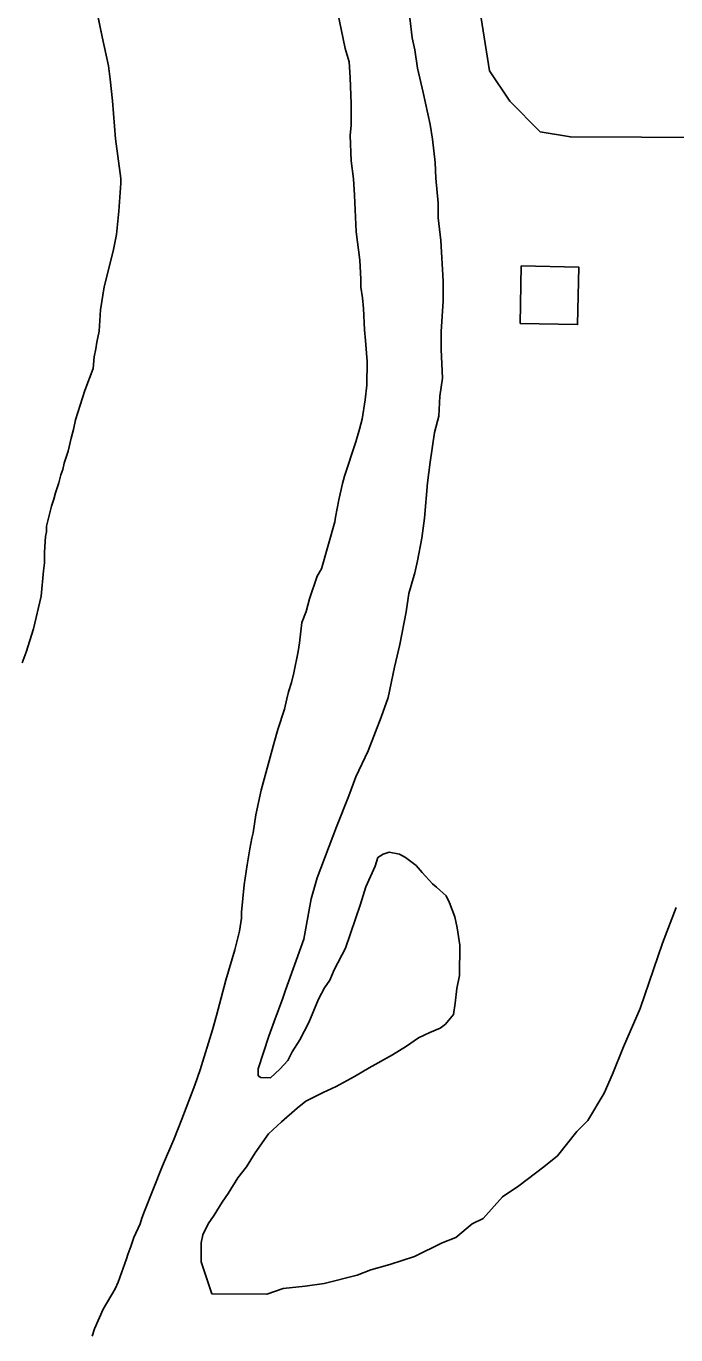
# Model space of a CAD drawing. Extents: x 3161615 to 3199515, y 867541 to 892976.
# Drawn here: x 3169454 to 3169906, y 880127 to 881037 of the extents above; entities that cross this region are included whole.
import ezdxf

# ---------------------------------------------------------------- set-up
doc = ezdxf.new("R2010")
doc.units = 0
for name, color, linetype in [('V-BLDG-OTLN', 7, 'Continuous'), ('V-SITE-VEGE', 7, 'Continuous'), ('V-TOPO-SHOR', 7, 'Continuous')]:
    doc.layers.add(name, color=color, linetype=linetype)

msp = doc.modelspace()

# ---------------------------------------------------------------- linework, layer by layer
at = {"layer": 'V-BLDG-OTLN'}
msp.add_lwpolyline([(3169797.41, 880830.16), (3169837.4, 880829.32), (3169838.24, 880869.31), (3169798.25, 880870.15)], close=True, dxfattribs=at)
at = {"layer": 'V-SITE-VEGE'}
for p, q in [((3169507.03, 881029.42), (3169499.95, 881063.48)), ((3169670.62, 881046.99), (3169675.92, 881021.28)), ((3169722.53, 881028.7), (3169720.8, 881042.55)), ((3169511.47, 881009.17), (3169507.03, 881029.42)), ((3169724.3, 881020.27), (3169722.53, 881028.7)), ((3169675.92, 881021.28), (3169678.63, 881011.95)), ((3169726.04, 881007.62), (3169724.3, 881020.27)), ((3169512.63, 880999.91), (3169511.47, 881009.17)), ((3169678.63, 881011.95), (3169679.4, 881001.05)), ((3169730.17, 880990.75), (3169726.04, 881007.62)), ((3169514.23, 880984.79), (3169512.63, 880999.91)), ((3169679.4, 881001.05), (3169680.03, 880982.79)), ((3169734.87, 880968.46), (3169730.17, 880990.75)), ((3169516.32, 880958.5), (3169514.23, 880984.79)), ((3169680.03, 880982.79), (3169680.09, 880968.06)), ((3169680.09, 880968.06), (3169679.32, 880960.71)), ((3169736.62, 880958.23), (3169734.87, 880968.46)), ((3169519.99, 880930.9), (3169516.32, 880958.5)), ((3169679.32, 880960.71), (3169679.96, 880943.09)), ((3169738.35, 880941.97), (3169736.62, 880958.23)), ((3169679.96, 880943.09), (3169681.66, 880930.58)), ((3169738.9, 880931.14), (3169738.35, 880941.97)), ((3169518.63, 880908.2), (3169519.93, 880927.7)), ((3169519.93, 880927.7), (3169519.99, 880930.9)), ((3169681.66, 880930.58), (3169682.42, 880919.36)), ((3169740.62, 880913.68), (3169738.9, 880931.14)), ((3169682.42, 880919.36), (3169683.56, 880893.72)), ((3169517.05, 880891.9), (3169518.63, 880908.2)), ((3169740.57, 880903.45), (3169740.62, 880913.68)), ((3169742.3, 880887.79), (3169740.57, 880903.45)), ((3169514.6, 880880.42), (3169517.05, 880891.9)), ((3169683.56, 880893.72), (3169686.09, 880874.15)), ((3169508.4, 880855.56), (3169514.6, 880880.42)), ((3169743.96, 880859.5), (3169742.3, 880887.79)), ((3169686.09, 880874.15), (3169686.82, 880861.01)), ((3169505.87, 880839.59), (3169508.4, 880855.56)), ((3169686.82, 880861.01), (3169686.71, 880855.25)), ((3169686.71, 880855.25), (3169687.86, 880847.87)), ((3169743.89, 880845.66), (3169743.96, 880859.5)), ((3169687.86, 880847.87), (3169688.69, 880840.49)), ((3169742.59, 880824.61), (3169743.89, 880845.66)), ((3169504.97, 880824.88), (3169505.87, 880839.59)), ((3169688.69, 880840.49), (3169689.39, 880825.75)), ((3169503.23, 880817.23), (3169504.97, 880824.88)), ((3169689.39, 880825.75), (3169689.9, 880818.38)), ((3169502.51, 880812.44), (3169503.23, 880817.23)), ((3169689.9, 880818.38), (3169691.24, 880803.63)), ((3169742.52, 880811.97), (3169742.59, 880824.61)), ((3169500.66, 880798.71), (3169501.45, 880807.02)), ((3169501.45, 880807.02), (3169502.51, 880812.44)), ((3169743.63, 880792.11), (3169742.52, 880811.97)), ((3169494.95, 880783.44), (3169500.66, 880798.71)), ((3169691.24, 880803.63), (3169690.94, 880787.3)), ((3169741.76, 880779.48), (3169743.63, 880792.11)), ((3169488.5, 880763.07), (3169494.95, 880783.44)), ((3169690.94, 880787.3), (3169689.8, 880777.08)), ((3169741.09, 880765.65), (3169741.76, 880779.48)), ((3169689.8, 880777.08), (3169687.64, 880763.67)), ((3169487.1, 880756.37), (3169488.5, 880763.07)), ((3169687.64, 880763.67), (3169685.91, 880756.66)), ((3169738.03, 880754.23), (3169741.09, 880765.65)), ((3169485.39, 880750.32), (3169487.1, 880756.37)), ((3169685.91, 880756.66), (3169683.19, 880747.74)), ((3169734.92, 880733.78), (3169738.03, 880754.23)), ((3169483.31, 880741.39), (3169485.39, 880750.32)), ((3169683.19, 880747.74), (3169675.4, 880723.87)), ((3169480.6, 880733.12), (3169483.31, 880741.39)), ((3169476.83, 880719.42), (3169478.21, 880724.84)), ((3169478.21, 880724.84), (3169479.56, 880728.65)), ((3169479.56, 880728.65), (3169480.6, 880733.12)), ((3169733.04, 880719.35), (3169734.92, 880733.78)), ((3169474.46, 880712.42), (3169476.83, 880719.42)), ((3169674.03, 880718.78), (3169671.59, 880707.61)), ((3169675.4, 880723.87), (3169674.03, 880718.78)), ((3169731.11, 880694.69), (3169733.04, 880719.35)), ((3169471.74, 880703.18), (3169473.42, 880707.96)), ((3169473.42, 880707.96), (3169474.46, 880712.42)), ((3169671.59, 880707.61), (3169669.13, 880695.49)), ((3169468.29, 880689.16), (3169471.74, 880703.18)), ((3169468.22, 880685.32), (3169468.29, 880689.16)), ((3169668.75, 880692.3), (3169659.52, 880659.48)), ((3169669.13, 880695.49), (3169668.75, 880692.3)), ((3169729.24, 880680.86), (3169731.11, 880694.69)), ((3169466.84, 880671.23), (3169467.52, 880682.13)), ((3169467.52, 880682.13), (3169468.22, 880685.32)), ((3169726.15, 880665.23), (3169729.24, 880680.86)), ((3169466.8, 880663.7), (3169466.84, 880671.23)), ((3169466.17, 880658.28), (3169466.8, 880663.7)), ((3169724.31, 880656.81), (3169726.15, 880665.23)), ((3169464.58, 880640.52), (3169466.17, 880658.28)), ((3169656.49, 880654.38), (3169650.99, 880638.75)), ((3169659.52, 880659.48), (3169656.49, 880654.38)), ((3169720.02, 880642.39), (3169724.31, 880656.81)), ((3169459.36, 880617.96), (3169464.58, 880640.52)), ((3169650.99, 880638.75), (3169648.85, 880630.02)), ((3169718.16, 880629.76), (3169720.02, 880642.39)), ((3169648.85, 880630.02), (3169645.8, 880622.21)), ((3169713.83, 880606.92), (3169718.16, 880629.76)), ((3169454.17, 880601.72), (3169459.36, 880617.96)), ((3169645.8, 880622.21), (3169644.23, 880608.06)), ((3169644.23, 880608.06), (3169643.29, 880602.04)), ((3169710.14, 880591.3), (3169713.83, 880606.92)), ((3169643.29, 880602.04), (3169640.21, 880587.3)), ((3169705.83, 880570.25), (3169710.14, 880591.3)), ((3169638.68, 880580.68), (3169636.54, 880574.07)), ((3169640.21, 880587.3), (3169638.68, 880580.68)), ((3169636.54, 880574.07), (3169635.31, 880569.25)), ((3169700.95, 880556.44), (3169705.83, 880570.25)), ((3169633.77, 880562.03), (3169629.19, 880547.9)), ((3169635.31, 880569.25), (3169633.77, 880562.03)), ((3169691.8, 880533.02), (3169700.95, 880556.44)), ((3169629.19, 880547.9), (3169626.43, 880538.88)), ((3169626.43, 880538.88), (3169617.54, 880505.79)), ((3169683.29, 880515.01), (3169691.8, 880533.02)), ((3169678.41, 880501.79), (3169683.29, 880515.01)), ((3169617.54, 880505.79), (3169613.85, 880488.64)), ((3169669.88, 880480.17), (3169678.41, 880501.79)), ((3169613.85, 880488.64), (3169611.99, 880476)), ((3169656.47, 880444.73), (3169669.88, 880480.17)), ((3169611.07, 880472.39), (3169609.53, 880464.87)), ((3169611.99, 880476), (3169611.07, 880472.39)), ((3169609.53, 880464.87), (3169607.67, 880453.74)), ((3169702.28, 880461.36), (3169698.66, 880458.97)), ((3169706.5, 880462.54), (3169702.28, 880461.36)), ((3169713.71, 880461.3), (3169706.5, 880462.54)), ((3169717.91, 880458.87), (3169713.71, 880461.3)), ((3169607.67, 880453.74), (3169605.79, 880439.89)), ((3169696.82, 880452.96), (3169690.13, 880438.55)), ((3169698.66, 880458.97), (3169696.82, 880452.96)), ((3169725.11, 880453.42), (3169717.91, 880458.87)), ((3169729.29, 880448.59), (3169725.11, 880453.42)), ((3169652.18, 880430.31), (3169656.47, 880444.73)), ((3169736.48, 880440.73), (3169729.29, 880448.59)), ((3169605.79, 880439.89), (3169603.9, 880420.93)), ((3169690.13, 880438.55), (3169686.46, 880426.53)), ((3169739.47, 880438.31), (3169736.48, 880440.73)), ((3169746.06, 880432.26), (3169739.47, 880438.31)), ((3169649.08, 880412.28), (3169652.18, 880430.31)), ((3169686.46, 880426.53), (3169676.08, 880395.9)), ((3169748.45, 880427.43), (3169746.06, 880432.26)), ((3169752.01, 880417.79), (3169748.45, 880427.43)), ((3169603.88, 880416.71), (3169602.33, 880407.68)), ((3169603.9, 880420.93), (3169603.88, 880416.71)), ((3169753.77, 880409.96), (3169752.01, 880417.79)), ((3169906.03, 880424.17), (3169896.4, 880399.5)), ((3169602.33, 880407.68), (3169599.26, 880394.75)), ((3169647.23, 880402.06), (3169649.08, 880412.28)), ((3169755.52, 880397.91), (3169753.77, 880409.96)), ((3169634.42, 880366.62), (3169647.23, 880402.06)), ((3169755.42, 880376.85), (3169755.52, 880397.91)), ((3169896.4, 880399.5), (3169880.96, 880353.93)), ((3169599.26, 880394.75), (3169592.84, 880373.7)), ((3169676.08, 880395.9), (3169668.19, 880380.89)), ((3169668.19, 880380.89), (3169665.14, 880373.69)), ((3169592.84, 880373.7), (3169586.4, 880349.03)), ((3169665.14, 880373.69), (3169661.5, 880368.29)), ((3169753.57, 880367.83), (3169755.42, 880376.85)), ((3169626.49, 880344.99), (3169632.59, 880361.21)), ((3169632.59, 880361.21), (3169634.42, 880366.62)), ((3169661.5, 880368.29), (3169657.25, 880360.49)), ((3169752.31, 880357.61), (3169753.57, 880367.83)), ((3169657.25, 880360.49), (3169650.55, 880344.27)), ((3169751.07, 880349.8), (3169752.31, 880357.61)), ((3169880.96, 880353.93), (3169869.42, 880327.36)), ((3169586.4, 880349.03), (3169583.64, 880339.11)), ((3169622.83, 880334.78), (3169626.49, 880344.99)), ((3169650.55, 880344.27), (3169644.48, 880332.27)), ((3169742, 880340.21), (3169745.63, 880343.2)), ((3169745.63, 880343.2), (3169751.07, 880349.8)), ((3169583.64, 880339.11), (3169575.08, 880311.44)), ((3169615.49, 880311.95), (3169622.83, 880334.78)), ((3169718.47, 880327.69), (3169726.92, 880333.67)), ((3169726.92, 880333.67), (3169734.76, 880337.24)), ((3169734.76, 880337.24), (3169742, 880340.21)), ((3169644.48, 880332.27), (3169639.02, 880323.87)), ((3169708.81, 880321.72), (3169718.47, 880327.69)), ((3169869.42, 880327.36), (3169861.72, 880308.38)), ((3169635.98, 880317.87), (3169630.54, 880311.88)), ((3169639.02, 880323.87), (3169635.98, 880317.87)), ((3169692.52, 880312.78), (3169708.81, 880321.72)), ((3169575.08, 880311.44), (3169571.42, 880300.62)), ((3169615.47, 880307.14), (3169615.49, 880311.95)), ((3169617.27, 880305.93), (3169615.47, 880307.14)), ((3169630.54, 880311.88), (3169623.89, 880305.89)), ((3169669.59, 880299.65), (3169682.26, 880306.81)), ((3169682.26, 880306.81), (3169692.52, 880312.78)), ((3169861.72, 880308.38), (3169855.95, 880295.1)), ((3169571.42, 880300.62), (3169562.27, 880277.17)), ((3169623.89, 880305.89), (3169617.27, 880305.93)), ((3169660.54, 880295.48), (3169669.59, 880299.65)), ((3169642.44, 880284.74), (3169648.48, 880289.52)), ((3169648.48, 880289.52), (3169660.54, 880295.48)), ((3169855.95, 880295.1), (3169844.44, 880276.13)), ((3169631.56, 880275.17), (3169642.44, 880284.74)), ((3169559.83, 880270.56), (3169556.78, 880263.04)), ((3169562.27, 880277.17), (3169559.83, 880270.56)), ((3169622.49, 880266.79), (3169631.56, 880275.17)), ((3169844.44, 880276.13), (3169836.8, 880268.57)), ((3169556.78, 880263.04), (3169548.87, 880244.71)), ((3169613.4, 880253.59), (3169622.49, 880266.79)), ((3169836.8, 880268.57), (3169823.4, 880251.52)), ((3169607.34, 880244), (3169613.4, 880253.59)), ((3169548.87, 880244.71), (3169536.37, 880213.14)), ((3169601.28, 880236.2), (3169607.34, 880244)), ((3169813.86, 880243.95), (3169796.67, 880230.73)), ((3169823.4, 880251.52), (3169813.86, 880243.95)), ((3169594.61, 880225.41), (3169601.28, 880236.2)), ((3169590.37, 880219.41), (3169594.61, 880225.41)), ((3169796.67, 880230.73), (3169785.22, 880223.18)), ((3169584.91, 880210.41), (3169590.37, 880219.41)), ((3169785.22, 880223.18), (3169771.84, 880208.03)), ((3169534.54, 880208.33), (3169533.32, 880204.42)), ((3169536.37, 880213.14), (3169534.54, 880208.33)), ((3169580.66, 880204.41), (3169584.91, 880210.41)), ((3169771.84, 880208.03), (3169764.21, 880204.26)), ((3169533.32, 880204.42), (3169529.06, 880194.81)), ((3169577.01, 880196.61), (3169580.66, 880204.41)), ((3169764.21, 880204.26), (3169752.75, 880194.81)), ((3169526.92, 880188.49), (3169524.79, 880183.08)), ((3169529.06, 880194.81), (3169526.92, 880188.49)), ((3169575.72, 880177.96), (3169575.78, 880191.2)), ((3169575.78, 880191.2), (3169577.01, 880196.61)), ((3169743.23, 880191.05), (3169724.16, 880181.64)), ((3169752.75, 880194.81), (3169743.23, 880191.05)), ((3169523.87, 880180.08), (3169518.07, 880163.84)), ((3169524.79, 880183.08), (3169523.87, 880180.08)), ((3169724.16, 880181.64), (3169707.02, 880176.02)), ((3169583.3, 880155.71), (3169575.72, 880177.96)), ((3169693.69, 880172.28), (3169684.16, 880168.52)), ((3169707.02, 880176.02), (3169693.69, 880172.28)), ((3169518.07, 880163.84), (3169515.94, 880159.03)), ((3169647.99, 880161.09), (3169632.76, 880159.27)), ((3169661.31, 880162.93), (3169647.99, 880161.09)), ((3169684.16, 880168.52), (3169661.31, 880162.93)), ((3169515.94, 880159.03), (3169507.75, 880144.92)), ((3169621.33, 880155.52), (3169583.3, 880155.71)), ((3169632.76, 880159.27), (3169621.33, 880155.52)), ((3169507.75, 880144.92), (3169501.66, 880131.39)), ((3169501.66, 880131.39), (3169500.13, 880126.28))]:
    msp.add_line(p, q, dxfattribs=at)
at = {"layer": 'V-TOPO-SHOR'}
for points in [[(3170177.4, 880839.01), (3170142.29, 880881.39), (3170096.56, 880909.7), (3170047.32, 880941.55), (3170005.09, 880959.28), (3169931.1, 880959.48), (3169832.45, 880959.76), (3169811.32, 880963.34), (3169790.24, 880984.54), (3169776.21, 881005.72), (3169762.36, 881093.84), (3169706.67, 881340.62)], [(3169499.95, 881063.48), (3169507.03, 881029.42), (3169511.47, 881009.17), (3169512.63, 880999.91)], [(3169659.52, 880659.49), (3169668.75, 880692.3), (3169669.13, 880695.49), (3169671.59, 880707.61), (3169674.03, 880718.78), (3169675.4, 880723.87), (3169683.19, 880747.74), (3169685.91, 880756.66), (3169687.64, 880763.67), (3169689.8, 880777.08), (3169690.94, 880787.3), (3169691.24, 880803.63), (3169689.9, 880818.38), (3169689.39, 880825.75), (3169688.69, 880840.49), (3169687.86, 880847.87), (3169686.71, 880855.25), (3169686.82, 880861.01), (3169686.09, 880874.15), (3169683.56, 880893.73), (3169682.42, 880919.36), (3169681.66, 880930.58), (3169679.96, 880943.09), (3169679.32, 880960.71), (3169680.09, 880968.06), (3169680.03, 880982.79), (3169679.4, 881001.05), (3169678.63, 881011.95), (3169675.92, 881021.28), (3169670.62, 881046.99)], [(3169512.63, 880999.91), (3169514.23, 880984.79), (3169516.32, 880958.5), (3169519.99, 880930.9), (3169519.93, 880927.7), (3169518.63, 880908.2), (3169517.05, 880891.9), (3169514.61, 880880.42), (3169508.4, 880855.56), (3169505.87, 880839.59), (3169504.97, 880824.88), (3169503.23, 880817.23), (3169502.51, 880812.44), (3169501.45, 880807.02), (3169500.66, 880798.71), (3169494.95, 880783.44), (3169488.5, 880763.07), (3169487.1, 880756.37), (3169485.39, 880750.32), (3169483.31, 880741.39), (3169480.6, 880733.12), (3169479.56, 880728.65), (3169478.21, 880724.84), (3169476.83, 880719.42), (3169474.46, 880712.42), (3169473.42, 880707.96), (3169471.74, 880703.18), (3169468.29, 880689.16), (3169468.22, 880685.32), (3169467.52, 880682.13), (3169466.84, 880671.23)], [(3169466.84, 880671.23), (3169466.8, 880663.7), (3169466.17, 880658.28), (3169464.58, 880640.52), (3169459.36, 880617.96), (3169454.17, 880601.72), (3169451.42, 880594.21)], [(3169659.52, 880659.49), (3169656.49, 880654.38), (3169650.99, 880638.75), (3169648.85, 880630.02), (3169645.8, 880622.21), (3169644.23, 880608.06), (3169643.29, 880602.04), (3169640.21, 880587.3), (3169638.68, 880580.68), (3169636.54, 880574.07), (3169635.31, 880569.25), (3169633.77, 880562.03), (3169629.19, 880547.9), (3169626.43, 880538.88), (3169617.55, 880505.79), (3169613.85, 880488.64), (3169611.99, 880476), (3169611.07, 880472.39), (3169609.53, 880464.87), (3169607.67, 880453.74), (3169605.79, 880439.89), (3169603.9, 880420.93), (3169603.88, 880416.71), (3169602.33, 880407.68), (3169599.26, 880394.75), (3169592.84, 880373.7), (3169586.4, 880349.03), (3169583.64, 880339.11), (3169575.08, 880311.44), (3169571.42, 880300.62), (3169562.27, 880277.17), (3169559.83, 880270.56), (3169556.78, 880263.04), (3169548.87, 880244.71), (3169536.37, 880213.14), (3169534.54, 880208.33), (3169533.32, 880204.42), (3169529.06, 880194.81), (3169526.92, 880188.49), (3169524.79, 880183.08), (3169523.87, 880180.08), (3169518.07, 880163.84), (3169515.94, 880159.03), (3169507.75, 880144.92), (3169501.66, 880131.39), (3169500.13, 880126.28)]]:
    msp.add_lwpolyline(points, dxfattribs=at)

doc.saveas('drawing.dxf')
